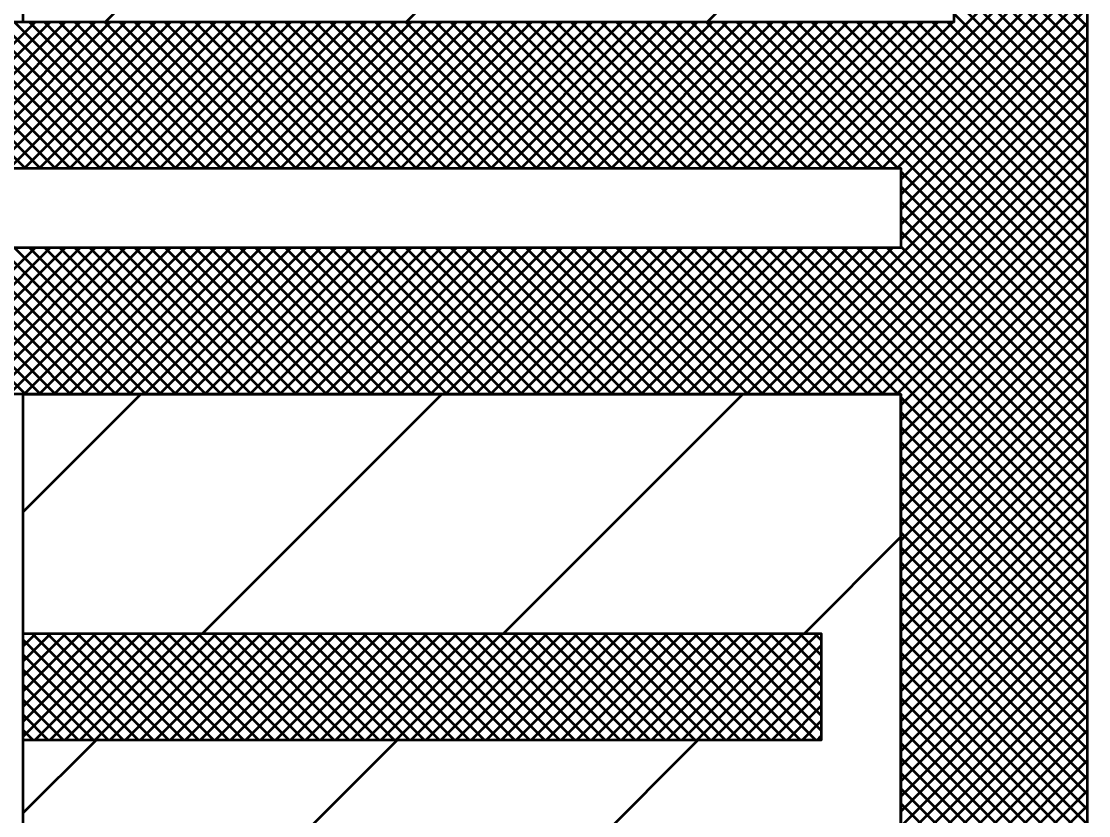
# Model space of a CAD drawing. Extents: x -32 to 824, y -6 to 538.
# Drawn here: x 367.71 to 379.75, y 424.04 to 433 of the extents above; entities that cross this region are included whole.
import ezdxf

# ---------------------------------------------------------------- set-up
doc = ezdxf.new("R2010")
doc.units = 0
doc.header["$LTSCALE"] = 1.1
doc.layers.add('1', color=7, linetype='Continuous', lineweight=53)

msp = doc.modelspace()

# ---------------------------------------------------------------- linework, layer by layer
at = {"layer": '1'}
for p, q in [((368.664, 432.996), (371.064, 435.396)), ((372.058, 432.996), (374.458, 435.396)), ((375.452, 432.996), (377.852, 435.396)), ((376.745, 431.346), (378.995, 433.596)), ((376.915, 431.346), (379.165, 433.596)), ((377.084, 431.346), (379.334, 433.596)), ((377.254, 431.346), (379.504, 433.596)), ((377.424, 431.346), (379.674, 433.596)), ((377.594, 431.346), (379.736, 433.489)), ((379.736, 432.094), (378.236, 433.594)), ((379.736, 432.264), (378.404, 433.596)), ((379.736, 432.434), (378.574, 433.596)), ((379.736, 432.603), (378.744, 433.596)), ((379.736, 432.773), (378.913, 433.596)), ((379.736, 432.943), (379.083, 433.596)), ((379.736, 431.925), (378.236, 433.425)), ((377.636, 431.219), (379.736, 433.319)), ((379.736, 431.755), (378.236, 433.255)), ((377.636, 431.05), (379.736, 433.15)), ((379.736, 431.585), (378.236, 433.085)), ((367.757, 431.346), (366.107, 432.996)), ((366.223, 431.346), (367.873, 432.996)), ((367.926, 431.346), (366.276, 432.996)), ((366.393, 431.346), (368.043, 432.996)), ((368.096, 431.346), (366.446, 432.996)), ((366.563, 431.346), (368.213, 432.996)), ((368.266, 431.346), (366.616, 432.996)), ((366.732, 431.346), (368.382, 432.996)), ((368.435, 431.346), (366.785, 432.996)), ((366.902, 431.346), (368.552, 432.996)), ((368.605, 431.346), (366.955, 432.996)), ((367.072, 431.346), (368.722, 432.996)), ((368.775, 431.346), (367.125, 432.996)), ((367.242, 431.346), (368.892, 432.996)), ((368.945, 431.346), (367.295, 432.996)), ((367.411, 431.346), (369.061, 432.996)), ((369.114, 431.346), (367.464, 432.996)), ((367.581, 431.346), (369.231, 432.996)), ((369.284, 431.346), (367.634, 432.996)), ((367.751, 431.346), (369.401, 432.996)), ((369.454, 431.346), (367.804, 432.996)), ((367.92, 431.346), (369.57, 432.996)), ((369.623, 431.346), (367.973, 432.996)), ((368.09, 431.346), (369.74, 432.996)), ((369.793, 431.346), (368.143, 432.996)), ((368.26, 431.346), (369.91, 432.996)), ((369.963, 431.346), (368.313, 432.996)), ((368.43, 431.346), (370.079, 432.996)), ((370.132, 431.346), (368.482, 432.996)), ((368.599, 431.346), (370.249, 432.996)), ((370.302, 431.346), (368.652, 432.996)), ((368.769, 431.346), (370.419, 432.996)), ((370.472, 431.346), (368.822, 432.996)), ((368.939, 431.346), (370.589, 432.996)), ((370.642, 431.346), (368.992, 432.996)), ((369.108, 431.346), (370.758, 432.996)), ((370.811, 431.346), (369.161, 432.996)), ((369.278, 431.346), (370.928, 432.996)), ((370.981, 431.346), (369.331, 432.996)), ((369.448, 431.346), (371.098, 432.996)), ((371.151, 431.346), (369.501, 432.996)), ((369.617, 431.346), (371.267, 432.996)), ((371.32, 431.346), (369.67, 432.996)), ((369.787, 431.346), (371.437, 432.996)), ((371.49, 431.346), (369.84, 432.996)), ((369.957, 431.346), (371.607, 432.996)), ((371.66, 431.346), (370.01, 432.996)), ((370.127, 431.346), (371.776, 432.996)), ((371.829, 431.346), (370.18, 432.996)), ((370.296, 431.346), (371.946, 432.996)), ((371.999, 431.346), (370.349, 432.996)), ((370.466, 431.346), (372.116, 432.996)), ((372.169, 431.346), (370.519, 432.996)), ((370.636, 431.346), (372.286, 432.996)), ((372.339, 431.346), (370.689, 432.996)), ((370.805, 431.346), (372.455, 432.996)), ((372.508, 431.346), (370.858, 432.996)), ((370.975, 431.346), (372.625, 432.996)), ((372.678, 431.346), (371.028, 432.996)), ((371.145, 431.346), (372.795, 432.996)), ((372.848, 431.346), (371.198, 432.996)), ((371.315, 431.346), (372.965, 432.996)), ((373.017, 431.346), (371.367, 432.996)), ((371.484, 431.346), (373.134, 432.996)), ((373.187, 431.346), (371.537, 432.996)), ((371.654, 431.346), (373.304, 432.996)), ((373.357, 431.346), (371.707, 432.996)), ((371.824, 431.346), (373.474, 432.996)), ((373.526, 431.346), (371.877, 432.996)), ((371.993, 431.346), (373.643, 432.996)), ((373.696, 431.346), (372.046, 432.996)), ((372.163, 431.346), (373.813, 432.996)), ((373.866, 431.346), (372.216, 432.996)), ((372.333, 431.346), (373.983, 432.996)), ((374.036, 431.346), (372.386, 432.996)), ((372.502, 431.346), (374.152, 432.996)), ((374.205, 431.346), (372.555, 432.996)), ((372.672, 431.346), (374.322, 432.996)), ((374.375, 431.346), (372.725, 432.996)), ((372.842, 431.346), (374.492, 432.996)), ((374.545, 431.346), (372.895, 432.996)), ((373.012, 431.346), (374.661, 432.996)), ((374.715, 431.346), (373.065, 432.996)), ((373.181, 431.346), (374.831, 432.996)), ((374.884, 431.346), (373.234, 432.996)), ((373.351, 431.346), (375.001, 432.996)), ((375.054, 431.346), (373.404, 432.996)), ((373.521, 431.346), (375.171, 432.996)), ((375.224, 431.346), (373.574, 432.996)), ((373.69, 431.346), (375.34, 432.996)), ((375.393, 431.346), (373.743, 432.996)), ((373.86, 431.346), (375.51, 432.996)), ((375.563, 431.346), (373.913, 432.996)), ((374.03, 431.346), (375.68, 432.996)), ((375.733, 431.346), (374.083, 432.996)), ((374.2, 431.346), (375.85, 432.996)), ((375.902, 431.346), (374.252, 432.996)), ((374.369, 431.346), (376.019, 432.996)), ((376.072, 431.346), (374.422, 432.996)), ((374.539, 431.346), (376.189, 432.996)), ((376.242, 431.346), (374.592, 432.996)), ((374.709, 431.346), (376.359, 432.996)), ((376.412, 431.346), (374.762, 432.996)), ((374.878, 431.346), (376.528, 432.996)), ((376.581, 431.346), (374.931, 432.996)), ((375.048, 431.346), (376.698, 432.996)), ((376.751, 431.346), (375.101, 432.996)), ((375.218, 431.346), (376.868, 432.996)), ((376.921, 431.346), (375.271, 432.996)), ((375.387, 431.346), (377.037, 432.996)), ((377.09, 431.346), (375.44, 432.996)), ((375.557, 431.346), (377.207, 432.996)), ((377.26, 431.346), (375.61, 432.996)), ((375.727, 431.346), (377.377, 432.996)), ((377.43, 431.346), (375.78, 432.996)), ((375.897, 431.346), (377.547, 432.996)), ((377.6, 431.346), (375.95, 432.996)), ((376.066, 431.346), (377.716, 432.996)), ((379.736, 429.379), (376.119, 432.996)), ((376.236, 431.346), (377.886, 432.996)), ((379.736, 429.549), (376.289, 432.996)), ((376.406, 431.346), (378.056, 432.996)), ((379.736, 429.718), (376.459, 432.996)), ((376.575, 431.346), (378.225, 432.996)), ((379.736, 429.888), (376.628, 432.996)), ((379.736, 430.058), (376.798, 432.996)), ((379.736, 430.227), (376.968, 432.996)), ((379.736, 430.397), (377.137, 432.996)), ((379.736, 430.567), (377.307, 432.996)), ((379.736, 430.737), (377.477, 432.996)), ((377.636, 430.88), (379.736, 432.98)), ((379.736, 430.906), (377.647, 432.996)), ((379.736, 431.076), (377.816, 432.996)), ((379.736, 431.246), (377.986, 432.996)), ((379.736, 431.415), (378.156, 432.996)), ((377.636, 430.71), (379.736, 432.81)), ((377.636, 430.54), (379.736, 432.64)), ((376.062, 428.796), (379.736, 432.471)), ((376.232, 428.796), (379.736, 432.301)), ((376.401, 428.796), (379.736, 432.131)), ((376.571, 428.796), (379.736, 431.962)), ((376.741, 428.796), (379.736, 431.792)), ((376.91, 428.796), (379.736, 431.622)), ((377.08, 428.796), (379.736, 431.453)), ((377.25, 428.796), (379.736, 431.283)), ((379.736, 429.209), (377.636, 431.309)), ((377.42, 428.796), (379.736, 431.113)), ((379.736, 429.04), (377.636, 431.139)), ((379.736, 428.87), (377.636, 430.97)), ((377.589, 428.796), (379.736, 430.943)), ((379.736, 428.7), (377.636, 430.8)), ((377.636, 428.674), (379.736, 430.774)), ((379.736, 428.53), (377.636, 430.63)), ((377.636, 428.504), (379.736, 430.604)), ((367.761, 428.796), (366.111, 430.446)), ((366.219, 428.796), (367.869, 430.446)), ((367.931, 428.796), (366.281, 430.446)), ((366.389, 428.796), (368.039, 430.446)), ((368.1, 428.796), (366.45, 430.446)), ((366.558, 428.796), (368.208, 430.446)), ((368.27, 428.796), (366.62, 430.446)), ((366.728, 428.796), (368.378, 430.446)), ((368.44, 428.796), (366.79, 430.446)), ((366.898, 428.796), (368.548, 430.446)), ((368.61, 428.796), (366.959, 430.446)), ((367.067, 428.796), (368.717, 430.446)), ((368.779, 428.796), (367.129, 430.446)), ((367.237, 428.796), (368.887, 430.446)), ((368.949, 428.796), (367.299, 430.446)), ((367.407, 428.796), (369.057, 430.446)), ((369.119, 428.796), (367.469, 430.446)), ((367.577, 428.796), (369.227, 430.446)), ((369.288, 428.796), (367.638, 430.446)), ((367.746, 428.796), (369.396, 430.446)), ((369.458, 428.796), (367.808, 430.446)), ((367.916, 428.796), (369.566, 430.446)), ((369.628, 428.796), (367.978, 430.446)), ((368.086, 428.796), (369.736, 430.446)), ((369.797, 428.796), (368.147, 430.446)), ((368.255, 428.796), (369.905, 430.446)), ((369.967, 428.796), (368.317, 430.446)), ((368.425, 428.796), (370.075, 430.446)), ((370.137, 428.796), (368.487, 430.446)), ((368.595, 428.796), (370.245, 430.446)), ((370.307, 428.796), (368.656, 430.446)), ((368.764, 428.796), (370.415, 430.446)), ((370.476, 428.796), (368.826, 430.446)), ((368.934, 428.796), (370.584, 430.446)), ((370.646, 428.796), (368.996, 430.446)), ((369.104, 428.796), (370.754, 430.446)), ((370.816, 428.796), (369.166, 430.446)), ((369.274, 428.796), (370.924, 430.446)), ((370.985, 428.796), (369.335, 430.446)), ((369.443, 428.796), (371.093, 430.446)), ((371.155, 428.796), (369.505, 430.446)), ((369.613, 428.796), (371.263, 430.446)), ((371.325, 428.796), (369.675, 430.446)), ((369.783, 428.796), (371.433, 430.446)), ((371.495, 428.796), (369.845, 430.446)), ((369.952, 428.796), (371.602, 430.446)), ((371.664, 428.796), (370.014, 430.446)), ((370.122, 428.796), (371.772, 430.446)), ((371.834, 428.796), (370.184, 430.446)), ((370.292, 428.796), (371.942, 430.446)), ((372.004, 428.796), (370.354, 430.446)), ((370.462, 428.796), (372.112, 430.446)), ((372.173, 428.796), (370.523, 430.446)), ((370.631, 428.796), (372.281, 430.446)), ((372.343, 428.796), (370.693, 430.446)), ((370.801, 428.796), (372.451, 430.446)), ((372.513, 428.796), (370.863, 430.446)), ((370.971, 428.796), (372.621, 430.446)), ((372.682, 428.796), (371.032, 430.446)), ((371.14, 428.796), (372.79, 430.446)), ((372.852, 428.796), (371.202, 430.446)), ((371.31, 428.796), (372.96, 430.446)), ((373.022, 428.796), (371.372, 430.446)), ((371.48, 428.796), (373.13, 430.446)), ((373.192, 428.796), (371.542, 430.446)), ((371.65, 428.796), (373.3, 430.446)), ((373.361, 428.796), (371.711, 430.446)), ((371.819, 428.796), (373.469, 430.446)), ((373.531, 428.796), (371.881, 430.446)), ((371.989, 428.796), (373.639, 430.446)), ((373.701, 428.796), (372.051, 430.446)), ((372.159, 428.796), (373.809, 430.446)), ((373.87, 428.796), (372.22, 430.446)), ((372.328, 428.796), (373.978, 430.446)), ((374.04, 428.796), (372.39, 430.446)), ((372.498, 428.796), (374.148, 430.446)), ((374.21, 428.796), (372.56, 430.446)), ((372.668, 428.796), (374.318, 430.446)), ((374.38, 428.796), (372.73, 430.446)), ((372.837, 428.796), (374.487, 430.446)), ((374.549, 428.796), (372.899, 430.446)), ((373.007, 428.796), (374.657, 430.446)), ((374.719, 428.796), (373.069, 430.446)), ((373.177, 428.796), (374.827, 430.446)), ((374.889, 428.796), (373.239, 430.446)), ((373.346, 428.796), (374.997, 430.446)), ((375.058, 428.796), (373.408, 430.446)), ((373.516, 428.796), (375.166, 430.446)), ((375.228, 428.796), (373.578, 430.446)), ((373.686, 428.796), (375.336, 430.446)), ((375.398, 428.796), (373.748, 430.446)), ((373.856, 428.796), (375.506, 430.446)), ((375.567, 428.796), (373.917, 430.446)), ((374.025, 428.796), (375.675, 430.446)), ((375.737, 428.796), (374.087, 430.446)), ((374.195, 428.796), (375.845, 430.446)), ((375.907, 428.796), (374.257, 430.446)), ((374.365, 428.796), (376.015, 430.446)), ((376.077, 428.796), (374.427, 430.446)), ((374.535, 428.796), (376.185, 430.446)), ((376.246, 428.796), (374.596, 430.446)), ((374.704, 428.796), (376.354, 430.446)), ((376.416, 428.796), (374.766, 430.446)), ((374.874, 428.796), (376.524, 430.446)), ((376.586, 428.796), (374.936, 430.446)), ((375.044, 428.796), (376.694, 430.446)), ((376.755, 428.796), (375.105, 430.446)), ((375.213, 428.796), (376.863, 430.446)), ((376.925, 428.796), (375.275, 430.446)), ((375.383, 428.796), (377.033, 430.446)), ((377.095, 428.796), (375.445, 430.446)), ((375.553, 428.796), (377.203, 430.446)), ((377.264, 428.796), (375.615, 430.446)), ((375.722, 428.796), (377.372, 430.446)), ((377.434, 428.796), (375.784, 430.446)), ((375.892, 428.796), (377.542, 430.446)), ((377.604, 428.796), (375.954, 430.446)), ((379.736, 426.833), (376.124, 430.446)), ((379.736, 427.003), (376.293, 430.446)), ((379.736, 427.173), (376.463, 430.446)), ((379.736, 427.342), (376.633, 430.446)), ((379.736, 427.512), (376.802, 430.446)), ((379.736, 427.682), (376.972, 430.446)), ((379.736, 427.852), (377.142, 430.446)), ((379.736, 428.021), (377.312, 430.446)), ((379.736, 428.191), (377.481, 430.446)), ((379.736, 428.361), (377.636, 430.461)), ((377.636, 428.334), (379.736, 430.434)), ((377.636, 428.165), (379.736, 430.264)), ((377.636, 427.995), (379.736, 430.095)), ((377.636, 427.825), (379.736, 429.925)), ((377.636, 427.655), (379.736, 429.755)), ((377.636, 427.486), (379.736, 429.586)), ((377.636, 427.316), (379.736, 429.416)), ((377.636, 427.146), (379.736, 429.246)), ((377.636, 426.977), (379.736, 429.077)), ((367.736, 426.096), (367.736, 428.796)), ((367.736, 427.469), (369.064, 428.796)), ((369.758, 426.096), (372.458, 428.796)), ((373.152, 426.096), (375.852, 428.796)), ((377.636, 426.807), (379.736, 428.907)), ((379.736, 426.664), (377.636, 428.764)), ((377.636, 426.637), (379.736, 428.737)), ((379.736, 426.494), (377.636, 428.594)), ((377.636, 426.468), (379.736, 428.567)), ((379.736, 426.324), (377.636, 428.424)), ((377.636, 426.298), (379.736, 428.398)), ((379.736, 426.155), (377.636, 428.255)), ((377.636, 426.128), (379.736, 428.228)), ((379.736, 425.985), (377.636, 428.085)), ((377.636, 425.958), (379.736, 428.058)), ((379.736, 425.815), (377.636, 427.915)), ((377.636, 425.789), (379.736, 427.889)), ((379.736, 425.645), (377.636, 427.745)), ((377.636, 425.619), (379.736, 427.719)), ((379.736, 425.476), (377.636, 427.576)), ((377.636, 425.449), (379.736, 427.549)), ((379.736, 425.306), (377.636, 427.406)), ((377.636, 425.28), (379.736, 427.38)), ((379.736, 425.136), (377.636, 427.236)), ((376.546, 426.096), (377.636, 427.187)), ((377.636, 425.11), (379.736, 427.21)), ((379.736, 424.966), (377.636, 427.067)), ((377.636, 424.94), (379.736, 427.04)), ((379.736, 424.797), (377.636, 426.897)), ((377.636, 424.77), (379.736, 426.87)), ((379.736, 424.627), (377.636, 426.727)), ((377.636, 424.601), (379.736, 426.701)), ((379.736, 424.457), (377.636, 426.557)), ((377.636, 424.431), (379.736, 426.531)), ((379.736, 424.288), (377.636, 426.388)), ((377.636, 424.261), (379.736, 426.361)), ((379.736, 424.118), (377.636, 426.218)), ((377.636, 424.092), (379.736, 426.192)), ((367.736, 425.955), (367.877, 426.096)), ((367.736, 425.785), (368.047, 426.096)), ((367.736, 425.616), (368.217, 426.096)), ((367.736, 425.446), (368.387, 426.096)), ((367.736, 425.276), (368.556, 426.096)), ((367.736, 425.107), (368.726, 426.096)), ((367.736, 424.937), (368.896, 426.096)), ((368.867, 424.896), (367.736, 426.027)), ((369.037, 424.896), (367.837, 426.096)), ((367.865, 424.896), (369.065, 426.096)), ((369.207, 424.896), (368.007, 426.096)), ((368.035, 424.896), (369.235, 426.096)), ((369.377, 424.896), (368.177, 426.096)), ((368.205, 424.896), (369.405, 426.096)), ((369.546, 424.896), (368.346, 426.096)), ((368.374, 424.896), (369.574, 426.096)), ((369.716, 424.896), (368.516, 426.096)), ((368.544, 424.896), (369.744, 426.096)), ((369.886, 424.896), (368.686, 426.096)), ((368.714, 424.896), (369.914, 426.096)), ((370.055, 424.896), (368.855, 426.096)), ((368.884, 424.896), (370.084, 426.096)), ((370.225, 424.896), (369.025, 426.096)), ((369.053, 424.896), (370.253, 426.096)), ((370.395, 424.896), (369.195, 426.096)), ((369.223, 424.896), (370.423, 426.096)), ((370.564, 424.896), (369.364, 426.096)), ((369.393, 424.896), (370.593, 426.096)), ((370.734, 424.896), (369.534, 426.096)), ((369.562, 424.896), (370.762, 426.096)), ((370.904, 424.896), (369.704, 426.096)), ((369.732, 424.896), (370.932, 426.096)), ((371.074, 424.896), (369.874, 426.096)), ((369.902, 424.896), (371.102, 426.096)), ((371.243, 424.896), (370.043, 426.096)), ((370.072, 424.896), (371.272, 426.096)), ((371.413, 424.896), (370.213, 426.096)), ((370.241, 424.896), (371.441, 426.096)), ((371.583, 424.896), (370.383, 426.096)), ((370.411, 424.896), (371.611, 426.096)), ((371.752, 424.896), (370.552, 426.096)), ((370.581, 424.896), (371.781, 426.096)), ((371.922, 424.896), (370.722, 426.096)), ((370.75, 424.896), (371.95, 426.096)), ((372.092, 424.896), (370.892, 426.096)), ((370.92, 424.896), (372.12, 426.096)), ((372.262, 424.896), (371.062, 426.096)), ((371.09, 424.896), (372.29, 426.096)), ((372.431, 424.896), (371.231, 426.096)), ((371.259, 424.896), (372.459, 426.096)), ((372.601, 424.896), (371.401, 426.096)), ((371.429, 424.896), (372.629, 426.096)), ((372.771, 424.896), (371.571, 426.096)), ((371.599, 424.896), (372.799, 426.096)), ((372.94, 424.896), (371.74, 426.096)), ((371.769, 424.896), (372.969, 426.096)), ((373.11, 424.896), (371.91, 426.096)), ((371.938, 424.896), (373.138, 426.096)), ((373.28, 424.896), (372.08, 426.096)), ((372.108, 424.896), (373.308, 426.096)), ((373.449, 424.896), (372.249, 426.096)), ((372.278, 424.896), (373.478, 426.096)), ((373.619, 424.896), (372.419, 426.096)), ((372.447, 424.896), (373.647, 426.096)), ((373.789, 424.896), (372.589, 426.096)), ((372.617, 424.896), (373.817, 426.096)), ((373.959, 424.896), (372.759, 426.096)), ((372.787, 424.896), (373.987, 426.096)), ((374.128, 424.896), (372.928, 426.096)), ((372.957, 424.896), (374.156, 426.096)), ((374.298, 424.896), (373.098, 426.096)), ((373.126, 424.896), (374.326, 426.096)), ((374.468, 424.896), (373.268, 426.096)), ((373.296, 424.896), (374.496, 426.096)), ((374.637, 424.896), (373.437, 426.096)), ((373.466, 424.896), (374.666, 426.096)), ((374.807, 424.896), (373.607, 426.096)), ((373.635, 424.896), (374.835, 426.096)), ((374.977, 424.896), (373.777, 426.096)), ((373.805, 424.896), (375.005, 426.096)), ((375.147, 424.896), (373.947, 426.096)), ((373.975, 424.896), (375.175, 426.096)), ((375.316, 424.896), (374.116, 426.096)), ((374.144, 424.896), (375.344, 426.096)), ((375.486, 424.896), (374.286, 426.096)), ((374.314, 424.896), (375.514, 426.096)), ((375.656, 424.896), (374.456, 426.096)), ((374.484, 424.896), (375.684, 426.096)), ((375.825, 424.896), (374.625, 426.096)), ((374.654, 424.896), (375.854, 426.096)), ((375.995, 424.896), (374.795, 426.096)), ((374.823, 424.896), (376.023, 426.096)), ((376.165, 424.896), (374.965, 426.096)), ((374.993, 424.896), (376.193, 426.096)), ((376.334, 424.896), (375.134, 426.096)), ((375.163, 424.896), (376.363, 426.096)), ((376.504, 424.896), (375.304, 426.096)), ((375.332, 424.896), (376.532, 426.096)), ((376.674, 424.896), (375.474, 426.096)), ((375.502, 424.896), (376.702, 426.096)), ((376.736, 425.003), (375.644, 426.096)), ((376.736, 425.173), (375.813, 426.096)), ((376.736, 425.343), (375.983, 426.096)), ((376.736, 425.512), (376.153, 426.096)), ((376.736, 425.682), (376.322, 426.096)), ((376.736, 425.852), (376.492, 426.096)), ((376.736, 426.022), (376.662, 426.096)), ((379.736, 423.948), (377.636, 426.048)), ((375.672, 424.896), (376.736, 425.961)), ((377.636, 423.922), (379.736, 426.022)), ((368.698, 424.896), (367.736, 425.857)), ((375.841, 424.896), (376.736, 425.791)), ((379.736, 423.779), (377.636, 425.879)), ((377.636, 423.752), (379.736, 425.852)), ((368.528, 424.896), (367.736, 425.688)), ((379.736, 423.609), (377.636, 425.709)), ((377.636, 423.583), (379.736, 425.683)), ((376.011, 424.896), (376.736, 425.621)), ((368.358, 424.896), (367.736, 425.518)), ((376.181, 424.896), (376.736, 425.452)), ((379.736, 423.439), (377.636, 425.539)), ((377.636, 423.413), (379.736, 425.513)), ((368.189, 424.896), (367.736, 425.348)), ((379.736, 423.269), (377.636, 425.37)), ((377.636, 423.243), (379.736, 425.343)), ((376.351, 424.896), (376.736, 425.282)), ((379.736, 423.1), (377.636, 425.2)), ((368.019, 424.896), (367.736, 425.179)), ((376.52, 424.896), (376.736, 425.112)), ((377.636, 423.073), (379.736, 425.173)), ((367.849, 424.896), (367.736, 425.009)), ((376.69, 424.896), (376.736, 424.942)), ((379.736, 422.93), (377.636, 425.03)), ((377.636, 422.904), (379.736, 425.004)), ((367.736, 422.196), (367.736, 424.896)), ((367.736, 424.075), (368.558, 424.896)), ((369.252, 422.196), (371.952, 424.896)), ((372.646, 422.196), (375.346, 424.896)), ((379.736, 422.76), (377.636, 424.86)), ((377.636, 422.734), (379.736, 424.834)), ((379.736, 422.591), (377.636, 424.691)), ((377.636, 422.564), (379.736, 424.664)), ((379.736, 422.421), (377.636, 424.521)), ((377.636, 422.394), (379.736, 424.495)), ((379.736, 422.251), (377.636, 424.351)), ((377.636, 422.225), (379.736, 424.325)), ((376.127, 420.546), (379.736, 424.155)), ((379.736, 422.082), (377.636, 424.182))]:
    msp.add_line(p, q, dxfattribs=at)
msp.add_lwpolyline([(367.736, 432.996), (367.736, 435.396), (382.136, 435.396), (382.736, 435.996), (388.736, 435.996), (389.336, 433.596)], dxfattribs=at)
for points in [[(354.836, 430.146), (354.836, 431.646), (354.836, 432.996), (367.736, 432.996), (378.236, 432.996), (378.236, 433.596), (379.736, 433.596), (379.736, 417.396), (378.236, 417.396), (378.236, 417.996), (367.736, 417.996), (354.836, 417.996), (354.836, 419.346), (354.836, 420.846), (354.836, 422.196), (367.736, 422.196), (377.636, 422.196), (377.636, 428.796), (367.736, 428.796), (354.836, 428.796)], [(355.436, 430.446), (355.436, 431.346), (377.636, 431.346), (377.636, 430.446)], [(367.736, 422.196), (377.636, 422.196), (377.636, 428.796), (367.736, 428.796), (377.636, 428.796), (377.636, 422.196)], [(367.736, 424.896), (367.736, 426.096), (376.736, 426.096), (376.736, 424.896)], [(367.736, 424.896), (367.736, 426.096), (376.736, 426.096), (376.736, 424.896)]]:
    msp.add_lwpolyline(points, close=True, dxfattribs=at)

doc.saveas('drawing.dxf')
